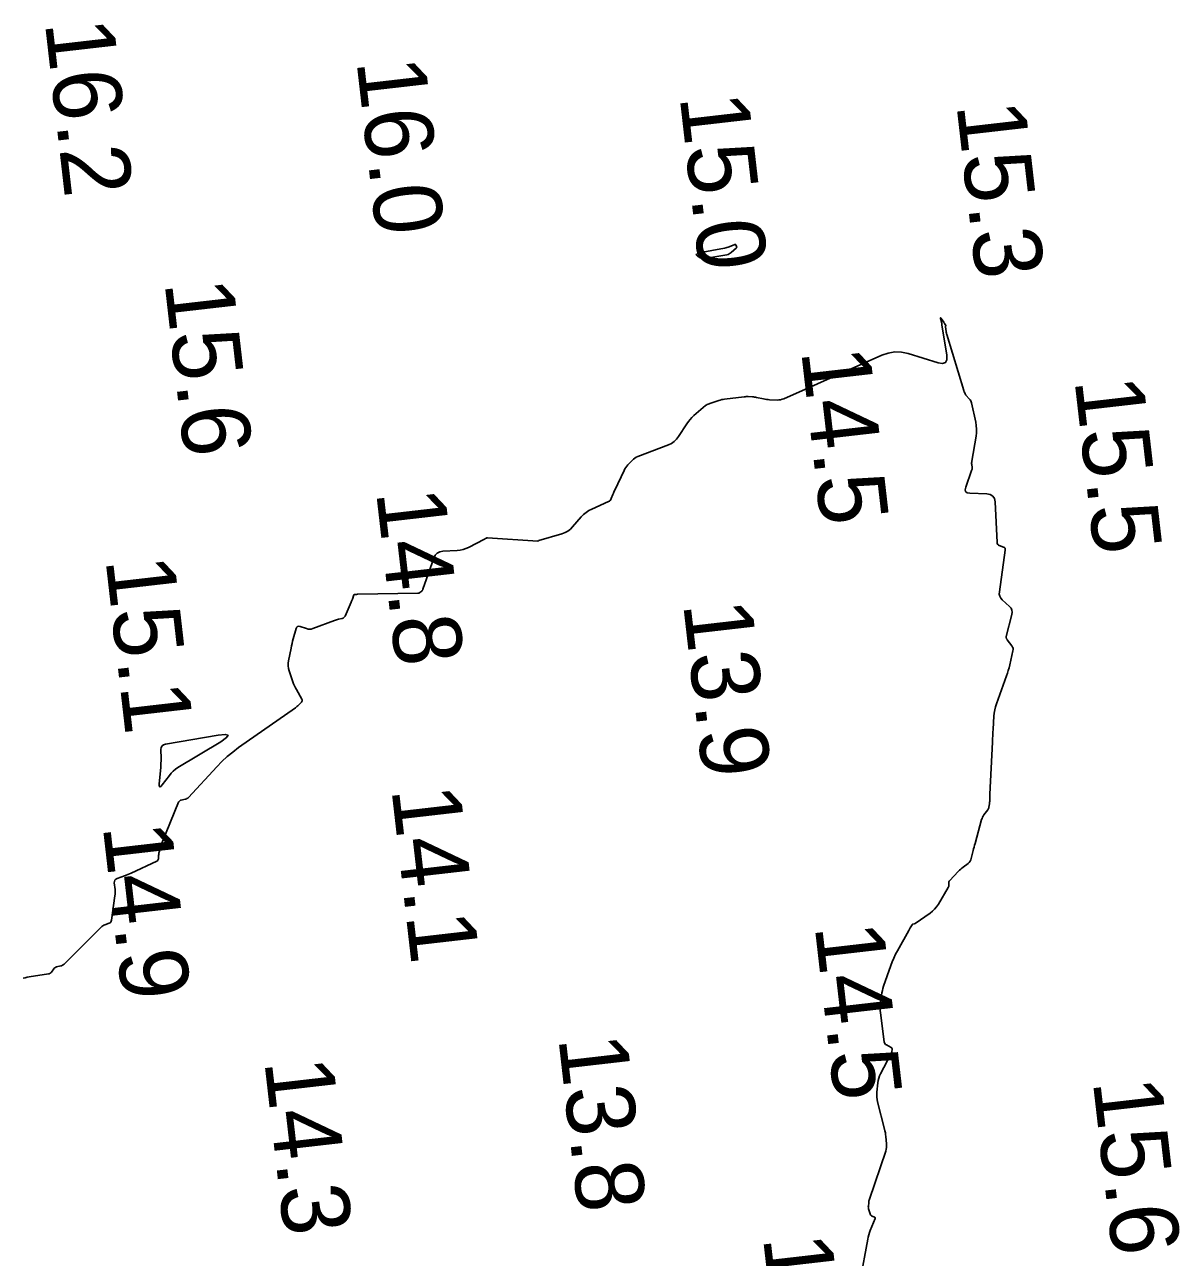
# Model space of a CAD drawing. Extents: x 1023796 to 1112670, y 656573 to 837340.
# Drawn here: x 1109851.9 to 1109935, y 681254.1 to 681344.2 of the extents above; entities that cross this region are included whole.
import ezdxf

# ---------------------------------------------------------------- set-up
doc = ezdxf.new("R2010")
doc.units = 0
doc.layers.add('V-CHAN-CONT-15FT', color=7, linetype='Continuous')
doc.layers.add('V-TOPO-SOUN', color=7, linetype='Continuous')

msp = doc.modelspace()

# ---------------------------------------------------------------- linework, layer by layer
at = {"layer": 'V-CHAN-CONT-15FT'}
for points in [[(1109903.188, 681327.898), (1109903.269, 681327.924), (1109903.349, 681327.955), (1109903.767, 681328.128), (1109903.793, 681328.135), (1109903.816, 681328.132), (1109903.834, 681328.118), (1109903.849, 681328.095), (1109903.898, 681327.981), (1109903.906, 681327.954), (1109903.905, 681327.928), (1109903.896, 681327.904), (1109903.877, 681327.882), (1109903.508, 681327.542), (1109903.436, 681327.485), (1109903.358, 681327.439), (1109903.275, 681327.404), (1109903.185, 681327.382), (1109901.868, 681327.145), (1109901.805, 681327.136), (1109901.742, 681327.129), (1109901.678, 681327.126), (1109901.615, 681327.127), (1109901.301, 681327.138), (1109901.267, 681327.142), (1109901.235, 681327.151), (1109901.206, 681327.166), (1109901.178, 681327.186), (1109901.04, 681327.306), (1109901.03, 681327.314), (1109901.02, 681327.322), (1109901.009, 681327.329), (1109900.998, 681327.335), (1109900.954, 681327.36), (1109900.946, 681327.367), (1109900.943, 681327.374), (1109900.945, 681327.381), (1109900.952, 681327.388), (1109901.002, 681327.426), (1109901.025, 681327.443), (1109901.049, 681327.461), (1109901.103, 681327.5), (1109901.116, 681327.509), (1109901.13, 681327.516), (1109901.145, 681327.521), (1109901.161, 681327.525), (1109903.022, 681327.859), (1109903.105, 681327.877)], [(1109861.903, 681291.467), (1109862.005, 681291.546), (1109862.147, 681291.591), (1109866.009, 681292.25), (1109866.523, 681292.306), (1109866.724, 681292.246), (1109866.612, 681292.069), (1109866.187, 681291.775), (1109863.065, 681289.885), (1109862.886, 681289.765), (1109862.722, 681289.63), (1109862.572, 681289.479), (1109862.436, 681289.313), (1109861.921, 681288.617), (1109861.81, 681288.492), (1109861.737, 681288.464), (1109861.7, 681288.533), (1109861.7, 681288.7), (1109861.801, 681289.881), (1109861.813, 681290.047), (1109861.822, 681290.212), (1109861.826, 681290.377), (1109861.827, 681290.542), (1109861.823, 681291.205), (1109861.843, 681291.353)]]:
    msp.add_lwpolyline(points, close=True, dxfattribs=at)
msp.add_lwpolyline([(1109851.754, 681274.483), (1109851.898, 681274.519), (1109852.043, 681274.55), (1109852.19, 681274.575), (1109853.6, 681274.794), (1109853.665, 681274.81), (1109853.723, 681274.838), (1109853.774, 681274.878), (1109853.818, 681274.929), (1109853.979, 681275.156), (1109854.022, 681275.208), (1109854.073, 681275.25), (1109854.13, 681275.281), (1109854.194, 681275.302), (1109854.49, 681275.373), (1109854.56, 681275.394), (1109854.624, 681275.425), (1109854.684, 681275.464), (1109854.739, 681275.512), (1109857.44, 681278.217), (1109857.501, 681278.273), (1109857.568, 681278.32), (1109857.639, 681278.36), (1109857.716, 681278.391), (1109858.032, 681278.502), (1109858.103, 681278.537), (1109858.156, 681278.586), (1109858.193, 681278.648), (1109858.213, 681278.724), (1109858.46, 681280.501), (1109858.472, 681280.619), (1109858.478, 681280.738), (1109858.475, 681280.857), (1109858.465, 681280.976), (1109858.411, 681281.452), (1109858.413, 681281.561), (1109858.447, 681281.65), (1109858.512, 681281.72), (1109858.609, 681281.77), (1109859.144, 681281.962), (1109859.27, 681282.009), (1109859.395, 681282.059), (1109859.519, 681282.111), (1109859.642, 681282.166), (1109861.512, 681283.032), (1109861.562, 681283.063), (1109861.598, 681283.102), (1109861.622, 681283.15), (1109861.632, 681283.207), (1109861.649, 681283.454), (1109861.654, 681283.515), (1109861.663, 681283.576), (1109861.674, 681283.637), (1109861.688, 681283.697), (1109861.777, 681284.046), (1109861.799, 681284.124), (1109861.823, 681284.201), (1109861.85, 681284.277), (1109861.879, 681284.352), (1109863.113, 681287.348), (1109863.146, 681287.407), (1109863.189, 681287.454), (1109863.243, 681287.487), (1109863.308, 681287.507), (1109863.589, 681287.561), (1109863.657, 681287.58), (1109863.719, 681287.608), (1109863.776, 681287.646), (1109863.827, 681287.694), (1109865.901, 681289.94), (1109866.272, 681290.321), (1109866.662, 681290.681), (1109867.071, 681291.02), (1109867.497, 681291.338), (1109871.643, 681294.255), (1109871.703, 681294.3), (1109871.762, 681294.346), (1109871.818, 681294.395), (1109871.873, 681294.446), (1109872.087, 681294.656), (1109872.129, 681294.71), (1109872.148, 681294.767), (1109872.145, 681294.827), (1109872.119, 681294.89), (1109871.718, 681295.581), (1109871.643, 681295.719), (1109871.575, 681295.861), (1109871.514, 681296.006), (1109871.461, 681296.154), (1109871.197, 681296.952), (1109871.149, 681297.136), (1109871.125, 681297.321), (1109871.125, 681297.508), (1109871.15, 681297.696), (1109871.329, 681298.618), (1109871.363, 681298.786), (1109871.401, 681298.954), (1109871.443, 681299.121), (1109871.487, 681299.287), (1109871.701, 681300.044), (1109871.744, 681300.142), (1109871.809, 681300.201), (1109871.894, 681300.22), (1109871.999, 681300.2), (1109872.464, 681300.04), (1109872.579, 681300.01), (1109872.695, 681300.001), (1109872.811, 681300.013), (1109872.926, 681300.045), (1109874.514, 681300.638), (1109874.583, 681300.662), (1109874.652, 681300.685), (1109874.722, 681300.705), (1109874.792, 681300.723), (1109875.075, 681300.793), (1109875.141, 681300.817), (1109875.196, 681300.853), (1109875.241, 681300.901), (1109875.276, 681300.962), (1109875.726, 681301.985), (1109875.749, 681302.038), (1109875.77, 681302.091), (1109875.791, 681302.144), (1109875.81, 681302.198), (1109875.913, 681302.5), (1109875.919, 681302.511), (1109875.926, 681302.519), (1109875.935, 681302.524), (1109875.947, 681302.527), (1109875.997, 681302.534), (1109876.01, 681302.536), (1109876.023, 681302.537), (1109876.035, 681302.538), (1109876.048, 681302.54), (1109876.129, 681302.546), (1109876.146, 681302.548), (1109876.164, 681302.549), (1109876.182, 681302.549), (1109876.199, 681302.55), (1109880.593, 681302.631), (1109880.634, 681302.635), (1109880.673, 681302.645), (1109880.71, 681302.662), (1109880.744, 681302.685), (1109880.877, 681302.791), (1109880.908, 681302.819), (1109880.934, 681302.851), (1109880.956, 681302.886), (1109880.972, 681302.924), (1109881.764, 681305.205), (1109881.866, 681305.412), (1109882.01, 681305.563), (1109882.196, 681305.659), (1109882.423, 681305.7), (1109883.463, 681305.754), (1109883.684, 681305.777), (1109883.899, 681305.823), (1109884.107, 681305.892), (1109884.31, 681305.985), (1109885.469, 681306.59), (1109885.486, 681306.599), (1109885.504, 681306.608), (1109885.521, 681306.617), (1109885.538, 681306.626), (1109885.607, 681306.663), (1109885.625, 681306.671), (1109885.643, 681306.677), (1109885.662, 681306.679), (1109885.681, 681306.679), (1109889.357, 681306.43), (1109889.366, 681306.431), (1109889.373, 681306.433), (1109889.38, 681306.438), (1109889.385, 681306.444), (1109889.406, 681306.474), (1109889.411, 681306.481), (1109889.417, 681306.487), (1109889.425, 681306.491), (1109889.433, 681306.495), (1109891.131, 681306.983), (1109891.354, 681307.065), (1109891.559, 681307.175), (1109891.745, 681307.315), (1109891.913, 681307.483), (1109892.546, 681308.214), (1109892.712, 681308.387), (1109892.894, 681308.538), (1109893.091, 681308.669), (1109893.303, 681308.779), (1109894.526, 681309.331), (1109894.595, 681309.37), (1109894.654, 681309.42), (1109894.701, 681309.481), (1109894.737, 681309.552), (1109894.859, 681309.859), (1109894.89, 681309.936), (1109894.922, 681310.011), (1109894.956, 681310.087), (1109894.991, 681310.162), (1109895.678, 681311.612), (1109895.734, 681311.719), (1109895.797, 681311.82), (1109895.869, 681311.916), (1109895.949, 681312.006), (1109896.283, 681312.356), (1109896.37, 681312.438), (1109896.465, 681312.509), (1109896.567, 681312.569), (1109896.676, 681312.618), (1109898.912, 681313.479), (1109899.135, 681313.584), (1109899.333, 681313.72), (1109899.506, 681313.886), (1109899.655, 681314.083), (1109900.258, 681315.016), (1109900.372, 681315.18), (1109900.497, 681315.334), (1109900.633, 681315.479), (1109900.779, 681315.614), (1109901.635, 681316.353), (1109901.663, 681316.375), (1109901.692, 681316.395), (1109901.723, 681316.413), (1109901.756, 681316.429), (1109901.888, 681316.486), (1109901.921, 681316.5), (1109901.955, 681316.513), (1109901.988, 681316.525), (1109902.022, 681316.537), (1109902.59, 681316.725), (1109902.697, 681316.757), (1109902.805, 681316.784), (1109902.914, 681316.806), (1109903.024, 681316.822), (1109904.44, 681316.993), (1109904.516, 681317.001), (1109904.592, 681317.005), (1109904.667, 681317.007), (1109904.743, 681317.004), (1109905.048, 681316.99), (1109905.123, 681316.985), (1109905.199, 681316.976), (1109905.274, 681316.965), (1109905.348, 681316.95), (1109905.863, 681316.835), (1109905.974, 681316.813), (1109906.085, 681316.796), (1109906.197, 681316.784), (1109906.31, 681316.777), (1109906.854, 681316.757), (1109906.981, 681316.76), (1109907.106, 681316.776), (1109907.227, 681316.807), (1109907.346, 681316.852), (1109914.503, 681320.029), (1109914.977, 681320.194), (1109915.456, 681320.268), (1109915.941, 681320.253), (1109916.432, 681320.147), (1109918.635, 681319.475), (1109918.958, 681319.423), (1109919.171, 681319.497), (1109919.274, 681319.698), (1109919.266, 681320.025), (1109918.908, 681322.249), (1109918.898, 681322.308), (1109918.887, 681322.366), (1109918.875, 681322.424), (1109918.863, 681322.481), (1109918.809, 681322.712), (1109918.802, 681322.756), (1109918.806, 681322.774), (1109918.821, 681322.765), (1109918.849, 681322.729), (1109919.032, 681322.456), (1109919.049, 681322.43), (1109919.066, 681322.404), (1109919.082, 681322.377), (1109919.098, 681322.351), (1109919.181, 681322.204), (1109919.184, 681322.196), (1109919.185, 681322.189), (1109919.184, 681322.182), (1109919.18, 681322.175), (1109919.163, 681322.148), (1109919.159, 681322.141), (1109919.157, 681322.133), (1109919.156, 681322.126), (1109919.156, 681322.118), (1109919.206, 681321.774), (1109919.215, 681321.714), (1109919.227, 681321.655), (1109919.242, 681321.597), (1109919.258, 681321.538), (1109920.495, 681317.463), (1109920.505, 681317.432), (1109920.516, 681317.402), (1109920.528, 681317.373), (1109920.541, 681317.344), (1109920.595, 681317.228), (1109920.609, 681317.2), (1109920.625, 681317.172), (1109920.643, 681317.147), (1109920.664, 681317.122), (1109920.926, 681316.821), (1109920.973, 681316.761), (1109921.011, 681316.697), (1109921.04, 681316.628), (1109921.061, 681316.555), (1109921.373, 681315.148), (1109921.418, 681314.888), (1109921.437, 681314.627), (1109921.431, 681314.366), (1109921.399, 681314.104), (1109921.086, 681312.274), (1109921.079, 681312.218), (1109921.075, 681312.161), (1109921.075, 681312.104), (1109921.079, 681312.047), (1109921.104, 681311.819), (1109921.107, 681311.763), (1109921.104, 681311.707), (1109921.094, 681311.652), (1109921.077, 681311.597), (1109920.641, 681310.393), (1109920.601, 681310.2), (1109920.639, 681310.061), (1109920.755, 681309.973), (1109920.948, 681309.939), (1109922.191, 681309.895), (1109922.442, 681309.851), (1109922.625, 681309.738), (1109922.74, 681309.556), (1109922.788, 681309.306), (1109922.935, 681306.329), (1109922.948, 681306.255), (1109922.979, 681306.193), (1109923.029, 681306.146), (1109923.097, 681306.112), (1109923.405, 681306.004), (1109923.471, 681305.97), (1109923.515, 681305.923), (1109923.537, 681305.862), (1109923.537, 681305.788), (1109923.102, 681302.733), (1109923.096, 681302.563), (1109923.13, 681302.407), (1109923.203, 681302.265), (1109923.316, 681302.137), (1109923.844, 681301.654), (1109923.954, 681301.527), (1109924.02, 681301.387), (1109924.041, 681301.233), (1109924.018, 681301.066), (1109923.598, 681299.465), (1109923.594, 681299.444), (1109923.594, 681299.424), (1109923.597, 681299.403), (1109923.603, 681299.383), (1109923.634, 681299.303), (1109923.643, 681299.283), (1109923.653, 681299.264), (1109923.664, 681299.246), (1109923.676, 681299.229), (1109924.022, 681298.774), (1109924.073, 681298.69), (1109924.103, 681298.601), (1109924.112, 681298.508), (1109924.099, 681298.411), (1109923.859, 681297.385), (1109923.808, 681297.182), (1109923.752, 681296.98), (1109923.69, 681296.78), (1109923.622, 681296.581), (1109922.9, 681294.549), (1109922.829, 681294.325), (1109922.773, 681294.097), (1109922.734, 681293.866), (1109922.71, 681293.632), (1109922.648, 681292.689), (1109922.633, 681292.453), (1109922.619, 681292.217), (1109922.606, 681291.981), (1109922.595, 681291.745), (1109922.417, 681287.928), (1109922.414, 681287.87), (1109922.412, 681287.812), (1109922.409, 681287.754), (1109922.407, 681287.696), (1109922.399, 681287.464), (1109922.396, 681287.406), (1109922.392, 681287.349), (1109922.385, 681287.291), (1109922.377, 681287.234), (1109922.339, 681286.996), (1109922.326, 681286.938), (1109922.307, 681286.884), (1109922.281, 681286.832), (1109922.249, 681286.783), (1109921.972, 681286.415), (1109921.918, 681286.336), (1109921.872, 681286.252), (1109921.835, 681286.165), (1109921.805, 681286.074), (1109921.324, 681284.335), (1109921.288, 681284.203), (1109921.254, 681284.072), (1109921.22, 681283.94), (1109921.188, 681283.807), (1109921.052, 681283.233), (1109921.018, 681283.128), (1109920.967, 681283.033), (1109920.901, 681282.949), (1109920.819, 681282.875), (1109920.458, 681282.601), (1109920.369, 681282.53), (1109920.283, 681282.457), (1109920.2, 681282.38), (1109920.121, 681282.299), (1109919.464, 681281.608), (1109919.438, 681281.574), (1109919.419, 681281.537), (1109919.409, 681281.497), (1109919.407, 681281.454), (1109919.413, 681281.277), (1109919.412, 681281.233), (1109919.405, 681281.191), (1109919.391, 681281.15), (1109919.371, 681281.111), (1109918.642, 681279.895), (1109918.516, 681279.708), (1109918.373, 681279.537), (1109918.212, 681279.382), (1109918.034, 681279.244), (1109916.948, 681278.486), (1109916.93, 681278.475), (1109916.911, 681278.466), (1109916.891, 681278.459), (1109916.871, 681278.454), (1109916.787, 681278.438), (1109916.767, 681278.432), (1109916.75, 681278.422), (1109916.735, 681278.409), (1109916.723, 681278.393), (1109916.583, 681278.157), (1109916.556, 681278.111), (1109916.53, 681278.066), (1109916.503, 681278.02), (1109916.477, 681277.974), (1109915.648, 681276.493), (1109915.507, 681276.228), (1109915.379, 681275.957), (1109915.263, 681275.681), (1109915.16, 681275.399), (1109914.644, 681273.886), (1109914.595, 681273.73), (1109914.554, 681273.572), (1109914.521, 681273.413), (1109914.497, 681273.251), (1109914.414, 681272.602), (1109914.399, 681272.439), (1109914.394, 681272.277), (1109914.399, 681272.114), (1109914.415, 681271.952), (1109914.686, 681269.835), (1109914.704, 681269.76), (1109914.737, 681269.696), (1109914.785, 681269.642), (1109914.849, 681269.598), (1109915.197, 681269.412), (1109915.231, 681269.388), (1109915.253, 681269.358), (1109915.264, 681269.322), (1109915.262, 681269.28), (1109915.234, 681269.102), (1109915.225, 681269.058), (1109915.213, 681269.015), (1109915.197, 681268.974), (1109915.178, 681268.933), (1109914.42, 681267.492), (1109914.347, 681267.335), (1109914.289, 681267.172), (1109914.247, 681267.005), (1109914.221, 681266.833), (1109914.148, 681266.136), (1109914.137, 681265.962), (1109914.142, 681265.789), (1109914.162, 681265.617), (1109914.198, 681265.447), (1109914.711, 681263.443), (1109914.742, 681263.311), (1109914.768, 681263.178), (1109914.789, 681263.044), (1109914.805, 681262.909), (1109914.858, 681262.367), (1109914.864, 681262.232), (1109914.856, 681262.099), (1109914.834, 681261.968), (1109914.797, 681261.838), (1109913.606, 681258.32), (1109913.587, 681258.257), (1109913.571, 681258.194), (1109913.559, 681258.131), (1109913.551, 681258.066), (1109913.526, 681257.806), (1109913.523, 681257.742), (1109913.527, 681257.678), (1109913.539, 681257.615), (1109913.557, 681257.553), (1109913.685, 681257.19), (1109913.704, 681257.151), (1109913.729, 681257.119), (1109913.762, 681257.094), (1109913.801, 681257.076), (1109913.972, 681257.017), (1109914.007, 681256.999), (1109914.028, 681256.974), (1109914.033, 681256.942), (1109914.023, 681256.904), (1109913.671, 681256.041), (1109913.611, 681255.882), (1109913.559, 681255.72), (1109913.516, 681255.556), (1109913.481, 681255.39), (1109912.931, 681252.37)], dxfattribs=at)

# ---------------------------------------------------------------- texts
at = {"layer": 'V-TOPO-SOUN'}
for s, p in [('16.2 ', (1109853.331, 681344.363)), ('16.0 ', (1109876.108, 681341.541)), ('15.0 ', (1109899.728, 681338.951)), ('15.3 ', (1109919.961, 681338.353)), ('15.6 ', (1109862.078, 681325.35)), ('14.5 ', (1109908.61, 681320.35)), ('15.5 ', (1109928.59, 681318.22)), ('14.8 ', (1109877.541, 681310.043)), ('15.1 ', (1109857.762, 681305.093)), ('13.9 ', (1109899.981, 681301.873)), ('14.1 ', (1109878.662, 681288.323)), ('14.9 ', (1109857.561, 681285.603)), ('14.5 ', (1109909.6, 681278.29)), ('13.8 ', (1109890.861, 681270.113)), ('14.3 ', (1109869.371, 681268.413)), ('15.6 ', (1109929.928, 681266.95)), ('14.5 ', (1109905.82, 681255.52))]:
    msp.add_text(s, height=5, rotation=276.55942, dxfattribs=at).set_placement(p)

doc.saveas('drawing.dxf')
